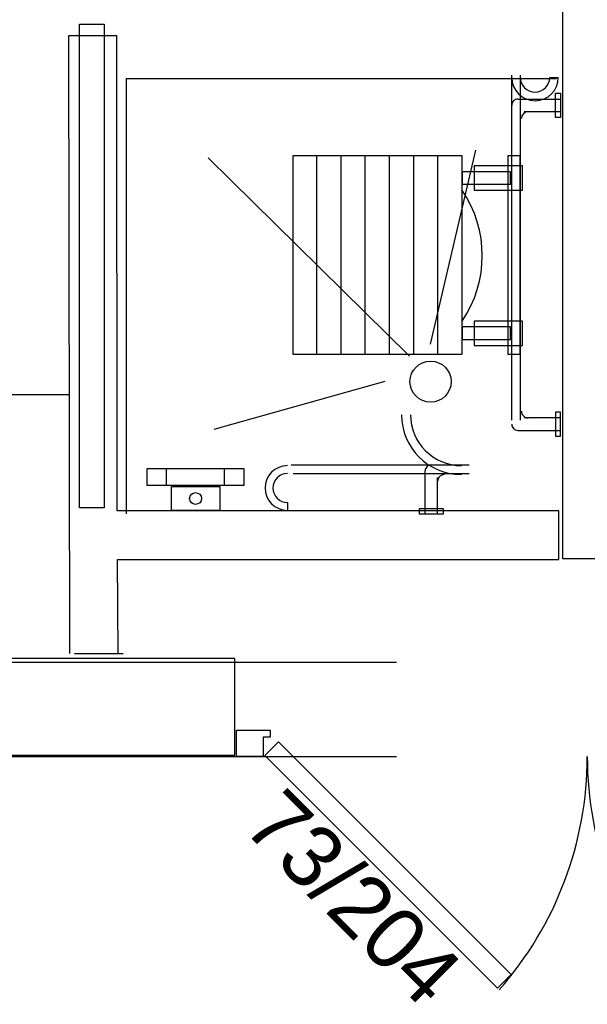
# Model space of a CAD drawing. Header units: millimetres. Extents: x -15 to 127, y -65 to 67.
# Tile 428 of 476: x 112.417 to 112.535, y 29.983 to 30.187. Entities that reach past the tile are written whole.
import ezdxf

# ---------------------------------------------------------------- set-up
doc = ezdxf.new("R2010")
doc.units = ezdxf.units.MM
doc.header["$MEASUREMENT"] = 0
doc.linetypes.add('PC_DASH_1', pattern=[0.6388888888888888, 0.2777777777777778, -0.08333333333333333, 0.05555555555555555, -0.08333333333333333, 0.05555555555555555, -0.08333333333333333])
doc.linetypes.add('PC_DASH_2', pattern=[0.125, 0.05555555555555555, -0.06944444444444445])
doc.layers.add('Calque 5', color=7, linetype='Continuous')
doc.styles.get("Standard").update_dxf_attribs({"font": 'BKANT.TTF'})

# ---------------------------------------------------------------- blocks, each defined once
blk = doc.blocks.new('PD_31092')
at = {"layer": 'Calque 5', "color": 0}
for points in [[(44.92373946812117, -36.8923012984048), (44.92373946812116, -36.88680130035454), (44.93073946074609, -36.88680130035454), (44.93073946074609, -36.88830129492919), (44.92923946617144, -36.88830129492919), (44.92923947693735, -36.8923012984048), (44.92373946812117, -36.8923012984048)], [(44.97768642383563, -36.94017256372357), (44.98051484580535, -36.93734414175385), (44.93243158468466, -36.88926088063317), (44.92960316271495, -36.89208930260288), (44.97768642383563, -36.94017256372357)]]:
    blk.add_lwpolyline(points, dxfattribs=at)
blk.add_arc((44.92323947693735, -36.8923012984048), 0.07299997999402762, 318.6519074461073, 2.544443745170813e-14, dxfattribs=at)
blk = doc.blocks.new('PD_31093')
at = {"layer": 'Calque 5', "color": 0}
for points in [[(45.06873944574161, -36.8923012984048), (45.06873944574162, -36.88680130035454), (45.06173945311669, -36.88680130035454), (45.06173945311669, -36.88830129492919), (45.06323944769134, -36.88830129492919), (45.06323943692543, -36.8923012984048), (45.06873944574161, -36.8923012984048)], [(45.01479249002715, -36.94017256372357), (45.01196406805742, -36.93734414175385), (45.06004732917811, -36.88926088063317), (45.06287575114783, -36.89208930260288), (45.01479249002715, -36.94017256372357)]]:
    blk.add_lwpolyline(points, dxfattribs=at)
blk.add_arc((45.06923943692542, -36.8923012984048), 0.07299997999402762, 180, 221.3480925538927, dxfattribs=at)
blk = doc.blocks.new('PD_31442')
at = {"layer": 'Calque 5', "color": 0, "linetype": 'PC_DASH_2'}
for p, q in [((44.90086866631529, -36.75206603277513), (44.98985136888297, -36.75206603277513)), ((44.90102674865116, -36.84206602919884), (44.90102674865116, -36.75206603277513))]:
    blk.add_line(p, q, dxfattribs=at)
blk = doc.blocks.new('PD_31446')
at = {"layer": 'Calque 5', "color": 0}
for p, q in [((44.98063045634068, -36.82271228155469), (44.98063045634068, -36.75140540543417)), ((44.98243045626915, -36.82271228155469), (44.98243045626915, -36.75140540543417)), ((44.98847832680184, -36.75184525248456), (44.99025332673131, -36.75184525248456)), ((44.97183721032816, -36.83200190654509), (44.93503550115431, -36.83200190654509)), ((44.97183721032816, -36.83380190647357), (44.93544469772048, -36.83380190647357)), ((44.93429323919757, -36.83974982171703), (44.93429323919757, -36.84137482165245))]:
    blk.add_line(p, q, dxfattribs=at)
for centre, radius, start, end in [((44.98544083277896, -36.75184525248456), 0.004812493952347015, 180, 0), ((44.98544083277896, -36.75184525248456), 0.003037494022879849, 180, 0), ((44.970229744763, -36.82159773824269), 0.01237258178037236, 180, 270), ((44.970229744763, -36.82159773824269), 0.01052258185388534, 180, 270), ((44.93429323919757, -36.83674714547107), 0.004627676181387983, 90, 270), ((44.93429323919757, -36.83674714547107), 0.00300267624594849, 90, 270)]:
    blk.add_arc(centre, radius, start, end, dxfattribs=at)
blk = doc.blocks.new('PD_31445')
at = {"layer": 'Calque 5', "color": 0}
for p, q in [((44.95952471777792, -36.8095047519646), (44.91793688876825, -36.76847439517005)), ((44.96385873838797, -36.80701052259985), (44.97318259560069, -36.76689185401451)), ((44.95438028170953, -36.81475799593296), (44.91907885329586, -36.82463932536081))]:
    blk.add_line(p, q, dxfattribs=at)
blk.add_circle((44.96385873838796, -36.81475800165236), 0.004250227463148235, dxfattribs=at)
at = {"layer": 'Calque 5'}
blk.add_blockref('PD_31446', (0, 0), dxfattribs=at)
blk = doc.blocks.new('PD_31450')
at = {"layer": 'Calque 5', "color": 0}
for points in [[(44.97286149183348, -36.80225223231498), (44.97286149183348, -36.80725223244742), (44.98286149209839, -36.80725223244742), (44.98286149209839, -36.80225223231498), (44.97286149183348, -36.80225223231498)], [(44.97036149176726, -36.80345223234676), (44.97036149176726, -36.80605223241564), (44.98036149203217, -36.80605223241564), (44.98036149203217, -36.80345223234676), (44.97036149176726, -36.80345223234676)]]:
    blk.add_lwpolyline(points, dxfattribs=at)
blk = doc.blocks.new('PD_31451')
at = {"layer": 'Calque 5', "color": 0}
for points in [[(44.97286149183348, -36.77015223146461), (44.97286149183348, -36.77515223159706), (44.9828614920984, -36.77515223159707), (44.98286149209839, -36.77015223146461), (44.97286149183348, -36.77015223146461)], [(44.97036149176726, -36.7713522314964), (44.97036149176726, -36.77395223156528), (44.98036149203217, -36.77395223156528), (44.98036149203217, -36.7713522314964), (44.97036149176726, -36.7713522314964)]]:
    blk.add_lwpolyline(points, dxfattribs=at)
blk = doc.blocks.new('PD_31449')
at = {"layer": 'Calque 5'}
for name in ['PD_31451', 'PD_31450']:
    blk.add_blockref(name, (0, 0), dxfattribs=at)
blk = doc.blocks.new('PD_31453')
at = {"layer": 'Calque 5', "color": 0, "linetype": 'PC_DASH_1'}
blk.add_lwpolyline([(44.93537245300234, -36.80909116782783), (44.97037245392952, -36.80909116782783), (44.97037245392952, -36.7680911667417), (44.93537245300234, -36.7680911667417), (44.93537245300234, -36.80909116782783)], dxfattribs=at)
blk.add_arc((44.95047072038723, -36.78870223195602), 0.02407657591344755, 325.751195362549, 34.24880463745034, dxfattribs=at)
blk = doc.blocks.new('PD_31452')
at = {"layer": 'Calque 5', "color": 0, "linetype": 'PC_DASH_1'}
for p, q in [((44.94037245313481, -36.80909116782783), (44.94037245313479, -36.7680911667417)), ((44.94537245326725, -36.80909116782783), (44.94537245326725, -36.7680911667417)), ((44.95037245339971, -36.80909116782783), (44.95037245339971, -36.7680911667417)), ((44.95537245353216, -36.80909116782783), (44.95537245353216, -36.7680911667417)), ((44.96037245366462, -36.80909116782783), (44.96037245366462, -36.7680911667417)), ((44.96537245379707, -36.80909116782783), (44.96537245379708, -36.7680911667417)), ((44.97037245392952, -36.80909116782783), (44.97037245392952, -36.7680911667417))]:
    blk.add_line(p, q, dxfattribs=at)
at = {"layer": 'Calque 5'}
blk.add_blockref('PD_31453', (0, 0), dxfattribs=at)
blk = doc.blocks.new('PD_31448')
at = {"layer": 'Calque 5'}
for name in ['PD_31452', 'PD_31449']:
    blk.add_blockref(name, (0, 0), dxfattribs=at)
blk = doc.blocks.new('PD_31447')
at = {"layer": 'Calque 5', "color": 0}
blk.add_lwpolyline([(44.98239908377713, -36.8090538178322), (44.98239908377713, -36.76805381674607), (44.97979908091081, -36.76805381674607), (44.97979908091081, -36.8090538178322), (44.98239908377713, -36.8090538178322)], dxfattribs=at)
at = {"layer": 'Calque 5'}
blk.add_blockref('PD_31448', (0, 0), dxfattribs=at)
blk = doc.blocks.new('PD_31454')
at = {"layer": 'Calque 5', "color": 0}
for p, q in [((44.98191888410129, -36.75633339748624), (44.99070998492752, -36.75633339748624)), ((44.99070998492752, -36.75893340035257), (44.98320182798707, -36.75893340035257))]:
    blk.add_line(p, q, dxfattribs=at)
blk.add_lwpolyline([(44.99070998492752, -36.75512686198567), (44.99070998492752, -36.76013993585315), (44.98970108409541, -36.76013993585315), (44.98970108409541, -36.75512686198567), (44.99070998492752, -36.75512686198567)], dxfattribs=at)
for centre, radius, start, end in [((44.98191888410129, -36.7576333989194), 0.001300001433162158, 89.99995450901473, 180.0001144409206), ((44.98401888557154, -36.76033340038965), 0.001400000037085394, 90.00000000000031, 180.0000000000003)]:
    blk.add_arc(centre, radius, start, end, dxfattribs=at)
blk = doc.blocks.new('PD_31455')
at = {"layer": 'Calque 5', "color": 0}
for p, q in [((44.96270285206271, -36.83327150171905), (44.96270285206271, -36.84206260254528)), ((44.96530285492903, -36.84206260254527), (44.96530285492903, -36.83455444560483))]:
    blk.add_line(p, q, dxfattribs=at)
blk.add_lwpolyline([(44.96149631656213, -36.84206260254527), (44.9665093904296, -36.84206260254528), (44.9665093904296, -36.84105370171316), (44.96149631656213, -36.84105370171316), (44.96149631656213, -36.84206260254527)], dxfattribs=at)
for centre, radius, start, end in [((44.96400285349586, -36.83327150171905), 0.001300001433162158, 89.99988555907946, 180.0000454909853), ((44.96670285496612, -36.8353715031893), 0.001400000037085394, 89.9999999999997, 179.9999999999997)]:
    blk.add_arc(centre, radius, start, end, dxfattribs=at)
blk = doc.blocks.new('PD_31456')
at = {"layer": 'Calque 5', "color": 0}
for p, q in [((44.99070998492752, -36.82224893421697), (44.98320182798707, -36.82224893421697)), ((44.98191888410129, -36.8248489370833), (44.99070998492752, -36.8248489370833))]:
    blk.add_line(p, q, dxfattribs=at)
blk.add_lwpolyline([(44.99070998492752, -36.82605547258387), (44.99070998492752, -36.82104239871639), (44.98970108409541, -36.82104239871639), (44.98970108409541, -36.82605547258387), (44.99070998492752, -36.82605547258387)], dxfattribs=at)
for centre, radius, start, end in [((44.98401888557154, -36.82084893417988), 0.001400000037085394, 179.9999999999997, 269.9999999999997), ((44.9819188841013, -36.82354893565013), 0.001300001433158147, 179.9998855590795, 270.0000454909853)]:
    blk.add_arc(centre, radius, start, end, dxfattribs=at)
blk = doc.blocks.new('PD_31444')
at = {"layer": 'Calque 5'}
for name in ['PD_31445', 'PD_31454', 'PD_31447', 'PD_31456', 'PD_31455']:
    blk.add_blockref(name, (0, 0), dxfattribs=at)
blk = doc.blocks.new('PD_31459')
at = {"layer": 'Calque 5', "color": 0}
for p, q in [((44.90930969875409, -36.83624714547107), (44.90930969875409, -36.83274238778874)), ((44.92130969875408, -36.83624714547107), (44.92130969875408, -36.83274238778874))]:
    blk.add_line(p, q, dxfattribs=at)
blk.add_lwpolyline([(44.92530969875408, -36.83624714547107), (44.90530969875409, -36.83624714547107), (44.90530969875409, -36.83274238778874), (44.92530969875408, -36.83274238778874), (44.92530969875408, -36.83624714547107)], dxfattribs=at)
blk = doc.blocks.new('PD_31458')
at = {"layer": 'Calque 5', "color": 0}
blk.add_lwpolyline([(44.92030969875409, -36.84142686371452), (44.91030969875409, -36.84142686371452), (44.91030969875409, -36.83642006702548), (44.92030969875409, -36.83642006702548), (44.92030969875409, -36.84142686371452)], dxfattribs=at)
at = {"layer": 'Calque 5'}
blk.add_blockref('PD_31459', (0, 0), dxfattribs=at)
blk = doc.blocks.new('PD_31457')
at = {"layer": 'Calque 5', "color": 0}
blk.add_circle((44.91530969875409, -36.83892346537), 0.001230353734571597, dxfattribs=at)
at = {"layer": 'Calque 5'}
blk.add_blockref('PD_31458', (0, 0), dxfattribs=at)
blk = doc.blocks.new('PD_31443')
at = {"layer": 'Calque 5'}
for name in ['PD_31444', 'PD_31457']:
    blk.add_blockref(name, (0, 0), dxfattribs=at)
blk = doc.blocks.new('PD_32438')
at = {"layer": 'Calque 5', "color": 0}
for points in [[(44.92373946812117, -36.8923012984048), (44.92373946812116, -36.88680130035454), (44.93073946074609, -36.88680130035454), (44.93073946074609, -36.88830129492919), (44.92923946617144, -36.88830129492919), (44.92923947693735, -36.8923012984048), (44.92373946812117, -36.8923012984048)], [(44.97768642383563, -36.94017256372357), (44.98051484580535, -36.93734414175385), (44.93243158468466, -36.88926088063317), (44.92960316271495, -36.89208930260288), (44.97768642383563, -36.94017256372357)]]:
    blk.add_lwpolyline(points, dxfattribs=at)
blk.add_arc((44.92323947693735, -36.8923012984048), 0.07299997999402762, 318.6519074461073, 2.544443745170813e-14, dxfattribs=at)
blk = doc.blocks.new('PD_32439')
at = {"layer": 'Calque 5', "color": 0}
for points in [[(45.06873944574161, -36.8923012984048), (45.06873944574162, -36.88680130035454), (45.06173945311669, -36.88680130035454), (45.06173945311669, -36.88830129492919), (45.06323944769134, -36.88830129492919), (45.06323943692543, -36.8923012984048), (45.06873944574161, -36.8923012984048)], [(45.01479249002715, -36.94017256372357), (45.01196406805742, -36.93734414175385), (45.06004732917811, -36.88926088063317), (45.06287575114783, -36.89208930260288), (45.01479249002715, -36.94017256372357)]]:
    blk.add_lwpolyline(points, dxfattribs=at)
blk.add_arc((45.06923943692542, -36.8923012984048), 0.07299997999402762, 180, 221.3480925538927, dxfattribs=at)
blk = doc.blocks.new('PD_32788')
at = {"layer": 'Calque 5', "color": 0, "linetype": 'PC_DASH_2'}
for p, q in [((44.90086866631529, -36.75206603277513), (44.98985136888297, -36.75206603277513)), ((44.90102674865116, -36.84206602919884), (44.90102674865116, -36.75206603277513))]:
    blk.add_line(p, q, dxfattribs=at)
blk = doc.blocks.new('PD_32792')
at = {"layer": 'Calque 5', "color": 0}
for p, q in [((44.98063045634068, -36.82271228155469), (44.98063045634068, -36.75140540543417)), ((44.98243045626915, -36.82271228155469), (44.98243045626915, -36.75140540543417)), ((44.98847832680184, -36.75184525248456), (44.99025332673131, -36.75184525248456)), ((44.97183721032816, -36.83200190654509), (44.93503550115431, -36.83200190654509)), ((44.97183721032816, -36.83380190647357), (44.93544469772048, -36.83380190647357)), ((44.93429323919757, -36.83974982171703), (44.93429323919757, -36.84137482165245))]:
    blk.add_line(p, q, dxfattribs=at)
for centre, radius, start, end in [((44.98544083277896, -36.75184525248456), 0.004812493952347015, 180, 0), ((44.98544083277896, -36.75184525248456), 0.003037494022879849, 180, 0), ((44.970229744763, -36.82159773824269), 0.01237258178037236, 180, 270), ((44.970229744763, -36.82159773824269), 0.01052258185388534, 180, 270), ((44.93429323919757, -36.83674714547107), 0.004627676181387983, 90, 270), ((44.93429323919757, -36.83674714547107), 0.00300267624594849, 90, 270)]:
    blk.add_arc(centre, radius, start, end, dxfattribs=at)
blk = doc.blocks.new('PD_32791')
at = {"layer": 'Calque 5', "color": 0}
for p, q in [((44.95952471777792, -36.8095047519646), (44.91793688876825, -36.76847439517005)), ((44.96385873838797, -36.80701052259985), (44.97318259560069, -36.76689185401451)), ((44.95438028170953, -36.81475799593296), (44.91907885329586, -36.82463932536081))]:
    blk.add_line(p, q, dxfattribs=at)
blk.add_circle((44.96385873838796, -36.81475800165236), 0.004250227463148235, dxfattribs=at)
at = {"layer": 'Calque 5'}
blk.add_blockref('PD_32792', (0, 0), dxfattribs=at)
blk = doc.blocks.new('PD_32796')
at = {"layer": 'Calque 5', "color": 0}
for points in [[(44.97286149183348, -36.80225223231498), (44.97286149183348, -36.80725223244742), (44.98286149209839, -36.80725223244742), (44.98286149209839, -36.80225223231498), (44.97286149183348, -36.80225223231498)], [(44.97036149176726, -36.80345223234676), (44.97036149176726, -36.80605223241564), (44.98036149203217, -36.80605223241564), (44.98036149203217, -36.80345223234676), (44.97036149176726, -36.80345223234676)]]:
    blk.add_lwpolyline(points, dxfattribs=at)
blk = doc.blocks.new('PD_32797')
at = {"layer": 'Calque 5', "color": 0}
for points in [[(44.97286149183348, -36.77015223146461), (44.97286149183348, -36.77515223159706), (44.9828614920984, -36.77515223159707), (44.98286149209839, -36.77015223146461), (44.97286149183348, -36.77015223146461)], [(44.97036149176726, -36.7713522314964), (44.97036149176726, -36.77395223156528), (44.98036149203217, -36.77395223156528), (44.98036149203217, -36.7713522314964), (44.97036149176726, -36.7713522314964)]]:
    blk.add_lwpolyline(points, dxfattribs=at)
blk = doc.blocks.new('PD_32795')
at = {"layer": 'Calque 5'}
for name in ['PD_32797', 'PD_32796']:
    blk.add_blockref(name, (0, 0), dxfattribs=at)
blk = doc.blocks.new('PD_32799')
at = {"layer": 'Calque 5', "color": 0, "linetype": 'PC_DASH_1'}
blk.add_lwpolyline([(44.93537245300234, -36.80909116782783), (44.97037245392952, -36.80909116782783), (44.97037245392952, -36.7680911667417), (44.93537245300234, -36.7680911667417), (44.93537245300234, -36.80909116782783)], dxfattribs=at)
blk.add_arc((44.95047072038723, -36.78870223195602), 0.02407657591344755, 325.751195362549, 34.24880463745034, dxfattribs=at)
blk = doc.blocks.new('PD_32798')
at = {"layer": 'Calque 5', "color": 0, "linetype": 'PC_DASH_1'}
for p, q in [((44.94037245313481, -36.80909116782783), (44.94037245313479, -36.7680911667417)), ((44.94537245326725, -36.80909116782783), (44.94537245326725, -36.7680911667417)), ((44.95037245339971, -36.80909116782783), (44.95037245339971, -36.7680911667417)), ((44.95537245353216, -36.80909116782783), (44.95537245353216, -36.7680911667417)), ((44.96037245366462, -36.80909116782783), (44.96037245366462, -36.7680911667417)), ((44.96537245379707, -36.80909116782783), (44.96537245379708, -36.7680911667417)), ((44.97037245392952, -36.80909116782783), (44.97037245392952, -36.7680911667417))]:
    blk.add_line(p, q, dxfattribs=at)
at = {"layer": 'Calque 5'}
blk.add_blockref('PD_32799', (0, 0), dxfattribs=at)
blk = doc.blocks.new('PD_32794')
at = {"layer": 'Calque 5'}
for name in ['PD_32798', 'PD_32795']:
    blk.add_blockref(name, (0, 0), dxfattribs=at)
blk = doc.blocks.new('PD_32793')
at = {"layer": 'Calque 5', "color": 0}
blk.add_lwpolyline([(44.98239908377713, -36.8090538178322), (44.98239908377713, -36.76805381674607), (44.97979908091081, -36.76805381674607), (44.97979908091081, -36.8090538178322), (44.98239908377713, -36.8090538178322)], dxfattribs=at)
at = {"layer": 'Calque 5'}
blk.add_blockref('PD_32794', (0, 0), dxfattribs=at)
blk = doc.blocks.new('PD_32800')
at = {"layer": 'Calque 5', "color": 0}
for p, q in [((44.98191888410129, -36.75633339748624), (44.99070998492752, -36.75633339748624)), ((44.99070998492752, -36.75893340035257), (44.98320182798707, -36.75893340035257))]:
    blk.add_line(p, q, dxfattribs=at)
blk.add_lwpolyline([(44.99070998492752, -36.75512686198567), (44.99070998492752, -36.76013993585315), (44.98970108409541, -36.76013993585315), (44.98970108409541, -36.75512686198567), (44.99070998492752, -36.75512686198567)], dxfattribs=at)
for centre, radius, start, end in [((44.98191888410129, -36.7576333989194), 0.001300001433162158, 89.99995450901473, 180.0001144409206), ((44.98401888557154, -36.76033340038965), 0.001400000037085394, 90.00000000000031, 180.0000000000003)]:
    blk.add_arc(centre, radius, start, end, dxfattribs=at)
blk = doc.blocks.new('PD_32801')
at = {"layer": 'Calque 5', "color": 0}
for p, q in [((44.96270285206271, -36.83327150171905), (44.96270285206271, -36.84206260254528)), ((44.96530285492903, -36.84206260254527), (44.96530285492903, -36.83455444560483))]:
    blk.add_line(p, q, dxfattribs=at)
blk.add_lwpolyline([(44.96149631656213, -36.84206260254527), (44.9665093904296, -36.84206260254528), (44.9665093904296, -36.84105370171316), (44.96149631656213, -36.84105370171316), (44.96149631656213, -36.84206260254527)], dxfattribs=at)
for centre, radius, start, end in [((44.96400285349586, -36.83327150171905), 0.001300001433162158, 89.99988555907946, 180.0000454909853), ((44.96670285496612, -36.8353715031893), 0.001400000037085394, 89.9999999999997, 179.9999999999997)]:
    blk.add_arc(centre, radius, start, end, dxfattribs=at)
blk = doc.blocks.new('PD_32802')
at = {"layer": 'Calque 5', "color": 0}
for p, q in [((44.99070998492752, -36.82224893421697), (44.98320182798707, -36.82224893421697)), ((44.98191888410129, -36.8248489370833), (44.99070998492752, -36.8248489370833))]:
    blk.add_line(p, q, dxfattribs=at)
blk.add_lwpolyline([(44.99070998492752, -36.82605547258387), (44.99070998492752, -36.82104239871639), (44.98970108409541, -36.82104239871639), (44.98970108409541, -36.82605547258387), (44.99070998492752, -36.82605547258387)], dxfattribs=at)
for centre, radius, start, end in [((44.98401888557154, -36.82084893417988), 0.001400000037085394, 179.9999999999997, 269.9999999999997), ((44.9819188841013, -36.82354893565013), 0.001300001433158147, 179.9998855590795, 270.0000454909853)]:
    blk.add_arc(centre, radius, start, end, dxfattribs=at)
blk = doc.blocks.new('PD_32790')
at = {"layer": 'Calque 5'}
for name in ['PD_32791', 'PD_32800', 'PD_32793', 'PD_32802', 'PD_32801']:
    blk.add_blockref(name, (0, 0), dxfattribs=at)
blk = doc.blocks.new('PD_32805')
at = {"layer": 'Calque 5', "color": 0}
for p, q in [((44.90930969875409, -36.83624714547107), (44.90930969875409, -36.83274238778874)), ((44.92130969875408, -36.83624714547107), (44.92130969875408, -36.83274238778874))]:
    blk.add_line(p, q, dxfattribs=at)
blk.add_lwpolyline([(44.92530969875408, -36.83624714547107), (44.90530969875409, -36.83624714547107), (44.90530969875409, -36.83274238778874), (44.92530969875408, -36.83274238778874), (44.92530969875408, -36.83624714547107)], dxfattribs=at)
blk = doc.blocks.new('PD_32804')
at = {"layer": 'Calque 5', "color": 0}
blk.add_lwpolyline([(44.92030969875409, -36.84142686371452), (44.91030969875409, -36.84142686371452), (44.91030969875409, -36.83642006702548), (44.92030969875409, -36.83642006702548), (44.92030969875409, -36.84142686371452)], dxfattribs=at)
at = {"layer": 'Calque 5'}
blk.add_blockref('PD_32805', (0, 0), dxfattribs=at)
blk = doc.blocks.new('PD_32803')
at = {"layer": 'Calque 5', "color": 0}
blk.add_circle((44.91530969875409, -36.83892346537), 0.001230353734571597, dxfattribs=at)
at = {"layer": 'Calque 5'}
blk.add_blockref('PD_32804', (0, 0), dxfattribs=at)
blk = doc.blocks.new('PD_32789')
at = {"layer": 'Calque 5'}
for name in ['PD_32790', 'PD_32803']:
    blk.add_blockref(name, (0, 0), dxfattribs=at)

msp = doc.modelspace()

# ---------------------------------------------------------------- linework, layer by layer
at = {"layer": 'Calque 5', "color": 0}
for p, q in [((112.4273922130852, 30.18356222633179), (112.4276467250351, 30.05583774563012)), ((112.4373874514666, 30.18356222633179), (112.4273922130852, 30.18356222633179)), ((112.4273922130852, 30.18356222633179), (112.4276467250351, 30.05583774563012)), ((112.4373874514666, 30.18356222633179), (112.4273922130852, 30.18356222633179)), ((112.4374692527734, 30.08529128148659), (112.4373874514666, 30.18356222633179)), ((112.4374692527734, 30.08529128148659), (112.4373874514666, 30.18356222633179)), ((112.2741865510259, 30.10937936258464), (112.4275364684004, 30.10937936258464)), ((112.2741865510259, 30.10937936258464), (112.4275364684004, 30.10937936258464)), ((112.5286894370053, 30.08529128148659), (112.4374692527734, 30.08529128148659)), ((112.5286894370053, 30.08529128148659), (112.4374692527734, 30.08529128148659)), ((112.5286894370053, 30.07527070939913), (112.5286894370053, 30.08529128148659)), ((112.5286894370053, 30.07527070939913), (112.5286894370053, 30.08529128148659)), ((112.4376676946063, 30.05583774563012), (112.4374973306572, 30.07527070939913)), ((112.4374973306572, 30.07527070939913), (112.5286894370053, 30.07527070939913)), ((112.4376676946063, 30.05583774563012), (112.4374973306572, 30.07527070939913)), ((112.4374973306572, 30.07527070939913), (112.5286894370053, 30.07527070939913)), ((112.4286467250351, 30.05583774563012), (112.4386676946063, 30.05583774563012)), ((112.4286467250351, 30.05583774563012), (112.4386676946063, 30.05583774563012))]:
    msp.add_line(p, q, dxfattribs=at)
at = {"layer": 'Calque 5', "color": 0, "linetype": 'PC_DASH_2'}
for p, q in [((111.7951603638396, 30.05399058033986), (114.5518720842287, 30.05399058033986)), ((111.7951603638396, 30.05399058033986), (114.5518720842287, 30.05399058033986)), ((111.7951603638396, 30.03451558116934), (114.5518720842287, 30.03451558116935)), ((111.7951603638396, 30.03451558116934), (114.5518720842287, 30.03451558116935))]:
    msp.add_line(p, q, dxfattribs=at)
at = {"layer": 'Calque 5', "color": 0}
for points in [[(112.5295315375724, 30.67933806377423), (112.539531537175, 30.67933806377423), (112.539531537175, 30.07538258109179), (112.5295315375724, 30.07538258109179), (112.5295315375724, 30.67933806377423)], [(112.5295315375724, 30.67933806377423), (112.539531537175, 30.67933806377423), (112.539531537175, 30.07538258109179), (112.5295315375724, 30.07538258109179), (112.5295315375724, 30.67933806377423)], [(112.4347989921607, 30.18595927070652), (112.4347989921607, 30.08595927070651), (112.4296561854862, 30.08595927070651), (112.4296561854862, 30.18595927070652), (112.4347989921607, 30.18595927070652)], [(112.4347989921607, 30.18595927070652), (112.4347989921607, 30.08595927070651), (112.4296561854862, 30.08595927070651), (112.4296561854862, 30.18595927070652), (112.4347989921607, 30.18595927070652)], [(112.2627012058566, 30.03479078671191), (112.4617738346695, 30.03479078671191), (112.4617738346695, 30.05479078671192), (112.2627012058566, 30.05479078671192), (112.2627012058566, 30.03479078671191)], [(112.2627012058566, 30.03479078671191), (112.4617738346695, 30.03479078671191), (112.4617738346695, 30.05479078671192), (112.2627012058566, 30.05479078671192), (112.2627012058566, 30.03479078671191)]]:
    msp.add_lwpolyline(points, dxfattribs=at)

# ---------------------------------------------------------------- block references
at = {"layer": 'Calque 5'}
for name in ['PD_31442', 'PD_32788', 'PD_31443', 'PD_32789', 'PD_31092', 'PD_32438', 'PD_31093', 'PD_32439']:
    msp.add_blockref(name, (67.5383568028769, 66.9267819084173), dxfattribs=at)

# ---------------------------------------------------------------- texts
at = {"layer": 'Calque 5', "color": 0, "insert": (112.4720032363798, 30.0286375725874), "char_height": 0.01267795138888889, "width": 0.05291666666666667, "attachment_point": 1, "rotation": 315.00000000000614}
msp.add_mtext('{\\fArial|b0|i0|c0|p34;\\W0.98;73/204}', dxfattribs=at)
msp.add_mtext('{\\fArial|b0|i0|c0|p34;\\W0.98;73/204}', dxfattribs=at)

doc.saveas('drawing.dxf')
